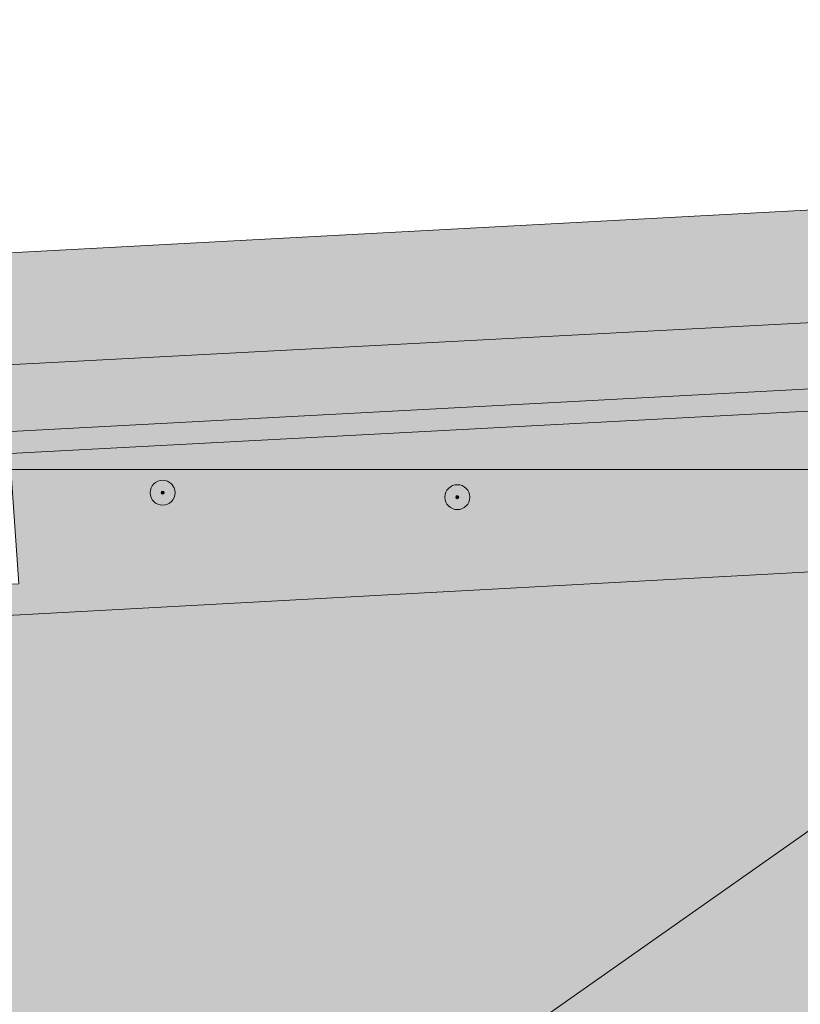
# Model space of a CAD drawing. Extents: x 101956 to 105180, y 476926 to 481317.
# Tile 609 of 649: x 104403 to 104428, y 480778 to 480810. Entities that reach past the tile are written whole.
import ezdxf

# ---------------------------------------------------------------- set-up
doc = ezdxf.new("R2010")
doc.units = 0
doc.header["$LTSCALE"] = 0.5
for name, color, linetype, lineweight in [('B-WE-GR-BOOM-S', 90, 'Continuous', 25), ('B-WE-OG-TERREIN_CULTUURSCHEIDING-GV', 7, 'Continuous', 18), ('B-WE-OG-WATER_MEER-GV', 140, 'Continuous', 18), ('B-WE-OG-WATER_SLOOT-GV', 120, 'Continuous', 18), ('B-WE-VH-VERHARDING_ASFALT-GV', 252, 'Continuous', 18), ('B-WE-VH-VERHARDING_TEGEL-GV', 252, 'Continuous', 18)]:
    doc.layers.add(name, color=color, linetype=linetype, lineweight=lineweight)
for name, color, linetype, lineweight, true_color in [('B-WE-OG-TERREIN_CULTUURSCHEIDING-V', 7, 'Continuous', 18, 0x28c846), ('B-WE-OG-WATER_MEER-V', 7, 'Continuous', 18, 0xafcde1), ('B-WE-OG-WATER_SLOOT-V', 7, 'Continuous', 18, 0xafcde1), ('B-WE-VH-VERHARDING_ASFALT-V', 7, 'Continuous', 18, 0xcdcdcd), ('B-WE-VH-VERHARDING_TEGEL-V', 7, 'Continuous', 18, 0xcdcdcd)]:
    doc.layers.add(name, color=color, linetype=linetype, lineweight=lineweight, true_color=true_color)
doc.layers.add('X-XX-AL-HULPLIJN-G', color=7, linetype='Continuous', lineweight=18, plot=False)

# ---------------------------------------------------------------- blocks, each defined once
blk = doc.blocks.new('SGR-BOOM_01-SO')
at = {"linetype": 'ByBlock', "lineweight": 18}
h = blk.add_hatch(color=0, dxfattribs=at)
h.dxf.hatch_style = 1
edge = h.paths.add_edge_path()
edge.add_arc((0, 0), 0.25, 0, 360)
at = {"color": 0, "linetype": 'ByBlock', "lineweight": 18}
for radius in [2, 0.25]:
    blk.add_circle((0, 0), radius, dxfattribs=at)

msp = doc.modelspace()

# ---------------------------------------------------------------- hatches: boundary and pattern name
at = {"layer": 'B-WE-OG-TERREIN_CULTUURSCHEIDING-V'}
h = msp.add_hatch(color=256, dxfattribs=at)
edge = h.paths.add_edge_path()
edge.add_line((104330.289, 480805.482), (104328.677, 480806.892))
edge.add_line((104328.677, 480806.892), (104327.862, 480805.98))
edge.add_line((104327.862, 480805.98), (104336.021, 480798.661))
edge.add_line((104336.021, 480798.661), (104338.378, 480796.765))
edge.add_line((104338.378, 480796.765), (104340.851, 480795.273))
edge.add_line((104340.851, 480795.273), (104343.744, 480793.907))
edge.add_line((104343.744, 480793.907), (104346.387, 480792.962))
edge.add_arc((104353.0168310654, 480710.3639503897), 82.86369807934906, 89.1721934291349, 94.58907573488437, ccw=False)
edge.add_line((104354.214, 480793.219), (104402.643, 480795.608))
edge.add_line((104402.643, 480795.608), (104402.649, 480795.608))
edge.add_line((104402.649, 480795.608), (104430.21, 480797.07))
edge.add_line((104430.21, 480797.07), (104439.575, 480797.654))
edge.add_line((104439.575, 480797.654), (104440.712, 480797.696))
edge.add_line((104440.712, 480797.696), (104442.485, 480797.576))
edge.add_line((104442.485, 480797.576), (104443.705, 480797.19))
edge.add_line((104443.705, 480797.19), (104444.802, 480796.466))
edge.add_line((104444.802, 480796.466), (104449.469, 480792.229))
edge.add_line((104449.469, 480792.229), (104450.363, 480791.428))
edge.add_line((104450.363, 480791.428), (104451.158, 480792.316))
edge.add_line((104451.158, 480792.316), (104445.103, 480797.814))
edge.add_arc((104443.4889412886, 480796.2321317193), 2.259976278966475, 44.42291752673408, 98.54859288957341)
edge.add_line((104443.153, 480798.467), (104435.08, 480798.04))
edge.add_line((104435.08, 480798.04), (104356.231, 480793.837))
edge.add_arc((104353.3996281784, 480830.8131566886), 37.08440143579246, 262.92655860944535, 274.37875960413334, ccw=False)
edge.add_arc((104351.304445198, 480814.893541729), 21.02828072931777, 241.8880298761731, 263.25045049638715, ccw=False)
edge.add_arc((104350.6558432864, 480814.4136100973), 20.30229623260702, 227.0474040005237, 242.8643753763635, ccw=False)
edge.add_line((104336.822, 480799.554), (104330.428, 480805.356))
edge.add_line((104330.428, 480805.356), (104330.289, 480805.482))
at = {"layer": 'B-WE-OG-WATER_MEER-V'}
h = msp.add_hatch(color=256, dxfattribs=at)
edge = h.paths.add_edge_path()
edge.add_arc((104405.8996916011, 480761.9443194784), 4.797862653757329, 127.5141186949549, 181.723714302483)
edge.add_line((104401.104, 480761.8), (104395.089, 480740.969))
edge.add_arc((104385.7343929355, 480743.0028953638), 9.573160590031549, 316.391265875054, 347.73355869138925, ccw=False)
edge.add_line((104392.666, 480736.4), (104358.336, 480698.009))
edge.add_arc((104354.2936735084, 480701.2872739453), 5.204563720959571, 245.03485842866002, 320.95839934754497, ccw=False)
edge.add_line((104352.097, 480696.569), (104302.371, 480725.756))
edge.add_arc((104299.8214900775, 480719.1381414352), 7.091971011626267, 68.93097204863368, 217.6715113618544)
edge.add_line((104294.208, 480714.804), (104279.166, 480728.476))
edge.add_line((104279.166, 480728.476), (104281.246, 480727.992))
edge.add_line((104281.246, 480727.992), (104283.373, 480728.969))
edge.add_line((104283.373, 480728.969), (104286.516, 480732.475))
edge.add_line((104286.516, 480732.475), (104309.223, 480734.079))
edge.add_arc((104310.9742818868, 480744.1399613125), 10.21224415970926, 260.1256282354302, 293.7976393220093)
edge.add_arc((104310.9057665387, 480740.9578496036), 7.451044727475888, 304.2104608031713, 363.7332682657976)
edge.add_line((104318.341, 480741.443), (104324.678, 480770.397))
edge.add_arc((104346.6757166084, 480766.189126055), 22.39655641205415, 146.599996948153, 169.1708875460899, ccw=False)
edge.add_arc((104344.8869600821, 480767.8961707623), 19.96837968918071, 108.09473296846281, 147.863883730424, ccw=False)
edge.add_arc((104351.9964812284, 480719.6485625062), 68.53362926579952, 88.1123179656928, 101.19991154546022, ccw=False)
edge.add_line((104354.254, 480788.145), (104402.969, 480790.432))
edge.add_line((104402.969, 480790.432), (104435.149, 480792.187))
edge.add_line((104435.149, 480792.187), (104436.911, 480792.358))
edge.add_arc((104437.0624864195, 480791.0852047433), 1.281778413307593, 18.362464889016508, 96.78734001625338, ccw=False)
edge.add_arc((104435.2951875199, 480792.3360086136), 3.10170284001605, 307.00372663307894, 344.1524571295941, ccw=False)
edge.add_line((104437.162, 480789.859), (104427.905, 480783.293))
edge.add_line((104427.905, 480783.293), (104402.978, 480765.75))
h.paths.add_polyline_path([(104372.141, 480755.039), (104384.761, 480743.476), (104373.365, 480730.083), (104360.328, 480741.79)], flags=16)
at = {"layer": 'B-WE-OG-WATER_SLOOT-V'}
h = msp.add_hatch(color=256, dxfattribs=at)
edge = h.paths.add_edge_path()
edge.add_arc((104439.558222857, 480792.7851485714), 4.86834877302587, 14.98574554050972, 64.65768505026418)
edge.add_arc((104439.5532100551, 480792.7685739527), 4.885474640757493, 64.68775455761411, 89.7444514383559)
edge.add_line((104439.575, 480797.654), (104430.21, 480797.07))
edge.add_line((104430.21, 480797.07), (104402.649, 480795.608))
edge.add_line((104402.649, 480795.608), (104402.643, 480795.608))
edge.add_line((104402.643, 480795.608), (104402.669, 480795.111))
edge.add_line((104402.669, 480795.111), (104402.922, 480791.431))
edge.add_line((104402.922, 480791.431), (104354.247, 480789.146))
edge.add_arc((104351.9912558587, 480719.8452901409), 69.33741247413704, 88.13567562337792, 94.66505483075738)
edge.add_line((104346.352, 480788.953), (104346.379, 480791.955))
edge.add_line((104346.379, 480791.955), (104342.619, 480791.564))
edge.add_line((104342.619, 480791.564), (104338.781, 480790.98))
edge.add_arc((104342.3881025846, 480770.1763411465), 21.11405718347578, 99.83659881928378, 141.5351884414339)
edge.add_line((104325.856, 480783.31), (104321.739, 480775.84))
edge.add_arc((104364.8555474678, 480756.980809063), 47.06066030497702, 156.3754169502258, 166.6688490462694)
edge.add_line((104319.063, 480767.832), (104313.238, 480745.161))
edge.add_line((104313.238, 480745.161), (104312.219, 480741.194))
edge.add_arc((104309.7484987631, 480742.2494444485), 2.686510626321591, 263.1698167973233, 336.8669180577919, ccw=False)
edge.add_line((104309.429, 480739.582), (104289.656, 480736.801))
edge.add_arc((104292.5525323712, 480720.4417021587), 16.61374508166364, 100.0405748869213, 118.6812143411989)
edge.add_line((104284.579, 480735.017), (104283.2, 480733.314))
edge.add_line((104283.2, 480733.314), (104282.049, 480731.892))
edge.add_line((104282.049, 480731.892), (104279.965, 480732.231))
edge.add_line((104279.965, 480732.231), (104265.563, 480744.903))
edge.add_line((104265.563, 480744.903), (104264.408, 480746.545))
edge.add_line((104264.408, 480746.545), (104282.965, 480767.381))
edge.add_line((104282.965, 480767.381), (104285.668, 480766.828))
edge.add_line((104285.668, 480766.828), (104288.851, 480764.147))
edge.add_line((104288.851, 480764.147), (104290.957, 480766.483))
edge.add_line((104290.957, 480766.483), (104287.657, 480769.287))
edge.add_line((104287.657, 480769.287), (104286.532, 480770.288))
edge.add_line((104286.532, 480770.288), (104285.746, 480770.988))
edge.add_line((104285.746, 480770.988), (104283.709, 480771.763))
edge.add_line((104283.709, 480771.763), (104281.585, 480770.841))
edge.add_line((104281.585, 480770.841), (104261.512, 480748.157))
edge.add_line((104261.512, 480748.157), (104260.788, 480746.124))
edge.add_line((104260.788, 480746.124), (104261.8, 480744.095))
edge.add_line((104261.8, 480744.095), (104265.416, 480740.843))
edge.add_line((104265.416, 480740.843), (104279.166, 480728.476))
edge.add_line((104279.166, 480728.476), (104281.246, 480727.992))
edge.add_line((104281.246, 480727.992), (104283.373, 480728.969))
edge.add_line((104283.373, 480728.969), (104286.516, 480732.475))
edge.add_line((104286.516, 480732.475), (104309.223, 480734.079))
edge.add_arc((104310.9742818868, 480744.1399613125), 10.21224415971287, 260.1256282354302, 293.7976393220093)
edge.add_arc((104310.9057665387, 480740.9578496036), 7.451044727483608, 304.2104608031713, 363.7332682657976)
edge.add_line((104318.341, 480741.443), (104324.678, 480770.397))
edge.add_arc((104346.6757166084, 480766.189126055), 22.39655641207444, 146.599996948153, 169.1708875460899, ccw=False)
edge.add_arc((104344.8869600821, 480767.8961707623), 19.96837968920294, 108.09473296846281, 147.863883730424, ccw=False)
edge.add_arc((104351.9964812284, 480719.6485625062), 68.53362926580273, 88.1123179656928, 101.19991154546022, ccw=False)
edge.add_line((104354.254, 480788.145), (104402.969, 480790.432))
edge.add_line((104402.969, 480790.432), (104435.149, 480792.187))
edge.add_line((104435.149, 480792.187), (104436.911, 480792.358))
edge.add_arc((104437.0624864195, 480791.0852047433), 1.281778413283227, 18.362464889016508, 96.78734001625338, ccw=False)
edge.add_line((104438.279, 480791.489), (104444.261, 480794.044))
h = msp.add_hatch(color=256, dxfattribs=at)
edge = h.paths.add_edge_path()
edge.add_line((104409.252, 480759.378), (104418.273, 480766.452))
edge.add_line((104418.273, 480766.452), (104423.609, 480770.637))
edge.add_line((104423.609, 480770.637), (104432.204, 480777.377))
edge.add_line((104432.204, 480777.377), (104438.313, 480782.169))
edge.add_line((104438.313, 480782.169), (104444.078, 480788.201))
edge.add_arc((104438.3814694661, 480791.3037783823), 6.486732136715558, 331.4238148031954, 384.9884044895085)
edge.add_line((104444.261, 480794.044), (104438.279, 480791.489))
edge.add_arc((104435.2951875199, 480792.3360086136), 3.101702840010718, 307.00372663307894, 344.1524571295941, ccw=False)
edge.add_line((104437.162, 480789.859), (104427.905, 480783.293))
edge.add_line((104427.905, 480783.293), (104402.978, 480765.75))
edge.add_arc((104405.8996916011, 480761.9443194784), 4.797862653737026, 127.5141186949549, 181.723714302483)
edge.add_line((104401.104, 480761.8), (104395.089, 480740.969))
edge.add_arc((104385.7343929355, 480743.0028953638), 9.573160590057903, 316.391265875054, 347.73355869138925, ccw=False)
edge.add_line((104392.666, 480736.4), (104358.336, 480698.009))
edge.add_arc((104354.2936735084, 480701.2872739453), 5.204563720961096, 245.03485842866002, 320.95839934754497, ccw=False)
edge.add_line((104352.097, 480696.569), (104302.371, 480725.756))
edge.add_arc((104299.8214900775, 480719.1381414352), 7.091971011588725, 68.93097204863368, 217.6715113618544)
edge.add_arc((104299.8067138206, 480719.1213427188), 7.070010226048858, 217.6369363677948, 233.4464424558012)
edge.add_line((104295.596, 480713.442), (104333.501, 480679.013))
edge.add_arc((104330.0299152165, 480677.4692686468), 3.798886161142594, -4.321674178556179, 23.9766435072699, ccw=False)
edge.add_arc((104330.0431761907, 480677.4724301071), 3.785903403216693, 304.49016700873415, 355.61549309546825, ccw=False)
edge.add_line((104332.187, 480674.352), (104323.236, 480664.479))
edge.add_line((104323.236, 480664.479), (104325.836, 480662.218))
edge.add_arc((104326.1313789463, 480662.8572333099), 0.7041789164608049, 245.1991365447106, 334.1319518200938)
edge.add_line((104326.765, 480662.55), (104335.646, 480671.586))
edge.add_arc((104331.0345794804, 480677.0630965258), 7.159873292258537, 310.0955742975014, 403.1520787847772)
edge.add_arc((104491.5225636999, 480851.4975020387), 229.8913859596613, 223.2054770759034, 227.5161581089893, ccw=False)
edge.add_arc((104025.8598686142, 480391.3271893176), 424.8970953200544, 45.44707337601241, 50.15270326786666)
edge.add_arc((104299.7703574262, 480719.1391868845), 2.302478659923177, 68.87979124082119, 223.853187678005, ccw=False)
edge.add_arc((104509.8837067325, 481024.3910969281), 368.3364813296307, 235.3761592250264, 239.9391871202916)
edge.add_line((104325.377, 480705.598), (104335.083, 480700.218))
edge.add_line((104335.083, 480700.218), (104347.754, 480693.218))
edge.add_arc((104353.158121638, 480700.8123005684), 9.320833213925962, 234.564258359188, 312.0498447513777)
edge.add_line((104359.401, 480693.891), (104392.332, 480730.856))
edge.add_line((104392.332, 480730.856), (104399.02, 480738.171))
edge.add_arc((104386.0103291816, 480746.3190989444), 15.35066940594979, 327.9406366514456, 353.7240180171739)
edge.add_line((104401.269, 480744.641), (104401.557, 480745.46))
edge.add_line((104401.557, 480745.46), (104400.939, 480746.196))
edge.add_line((104400.939, 480746.196), (104404.775, 480754.585))
edge.add_arc((104418.9567557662, 480747.671546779), 15.7771363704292, 143.6541121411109, 154.0112649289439, ccw=False)
edge.add_line((104406.249, 480757.022), (104409.252, 480759.378))
at = {"layer": 'B-WE-VH-VERHARDING_ASFALT-V'}
h = msp.add_hatch(color=256, dxfattribs=at)
edge = h.paths.add_edge_path()
edge.add_line((104440.324, 480800.438), (104443.387, 480800.592))
edge.add_arc((104443.6737651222, 480796.6119954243), 3.99032212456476, 46.84584951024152, 94.12112266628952, ccw=False)
edge.add_line((104446.403, 480799.523), (104450.443, 480795.891))
edge.add_line((104450.443, 480795.891), (104455.152, 480791.674))
edge.add_line((104455.152, 480791.674), (104455.871, 480792.539))
edge.add_line((104455.871, 480792.539), (104456.406, 480792.961))
edge.add_line((104456.406, 480792.961), (104456.97, 480793.283))
edge.add_line((104456.97, 480793.283), (104458.178, 480793.402))
edge.add_line((104458.178, 480793.402), (104463.141, 480793.732))
edge.add_line((104463.141, 480793.732), (104463.36, 480795.381))
edge.add_arc((104463.2049579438, 480795.4094252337), 0.1576262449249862, 267.1061258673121, 349.6108358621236, ccw=False)
edge.add_line((104463.197, 480795.252), (104461.608, 480795.133))
edge.add_arc((104461.5600683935, 480795.3420451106), 0.2144698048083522, 190.2178561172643, 282.91403203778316, ccw=False)
edge.add_line((104461.349, 480795.304), (104461.36, 480795.496))
edge.add_arc((104461.5707015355, 480795.4123368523), 0.2267039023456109, 88.9135668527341, 158.3434838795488, ccw=False)
edge.add_line((104461.575, 480795.639), (104463.14, 480795.765))
edge.add_arc((104463.1386584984, 480795.5395364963), 0.2254674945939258, -1.9155305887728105, 89.6590957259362, ccw=False)
edge.add_line((104463.364, 480795.532), (104463.679, 480797.479))
edge.add_line((104463.679, 480797.479), (104463.313, 480797.499))
edge.add_arc((104463.5387314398, 480800.0505030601), 2.561468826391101, 186.3545090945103, 264.944206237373, ccw=False)
edge.add_line((104460.993, 480799.767), (104461.14, 480801.078))
edge.add_line((104461.14, 480801.078), (104460.876, 480801.102))
edge.add_arc((104448.0389398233, 480804.3942965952), 13.25252167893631, 321.0544175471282, 345.6154950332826, ccw=False)
edge.add_line((104458.346, 480796.064), (104457.297, 480794.571))
edge.add_line((104457.297, 480794.571), (104452.692, 480798.695))
edge.add_line((104452.692, 480798.695), (104450.538, 480800.646))
edge.add_arc((104441.5060879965, 480792.4220791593), 12.21508528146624, 42.31912712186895, 68.48453093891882)
edge.add_arc((104442.1006407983, 480787.3197935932), 16.91839145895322, 76.72335725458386, 98.10964176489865)
edge.add_arc((104431.246902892, 480889.5943842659), 85.943487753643, 271.3848691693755, 275.65391481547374, ccw=False)
edge.add_line((104433.324, 480803.676), (104382.496, 480800.952))
edge.add_line((104382.496, 480800.952), (104355.513, 480799.55))
edge.add_arc((104352.1764351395, 480889.5888411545), 90.10064140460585, 268.6024933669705, 272.1222357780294, ccw=False)
edge.add_arc((104351.4424750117, 480814.7922797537), 15.34721589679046, 234.3195721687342, 264.52809276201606, ccw=False)
edge.add_arc((104382.6902392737, 480857.0991776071), 67.94173844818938, 227.3918548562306, 233.7242359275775, ccw=False)
edge.add_line((104336.695, 480807.094), (104333.934, 480809.506))
edge.add_line((104333.934, 480809.506), (104331.824, 480806.86))
edge.add_line((104331.824, 480806.86), (104338.515, 480800.914))
edge.add_arc((104350.3350041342, 480813.7904852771), 17.4790265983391, 227.4495395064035, 245.8361178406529)
edge.add_arc((104351.1058537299, 480813.9664392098), 17.96620297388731, 243.8224963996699, 264.1126248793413)
edge.add_arc((104353.192771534, 480830.3419877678), 34.47171703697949, 263.4540570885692, 275.1048216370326)
edge.add_line((104356.26, 480796.007), (104440.324, 480800.438))
at = {"layer": 'B-WE-VH-VERHARDING_TEGEL-V'}
h = msp.add_hatch(color=256, dxfattribs=at)
edge = h.paths.add_edge_path()
edge.add_arc((104448.2858538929, 480793.6005707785), 3.146322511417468, 335.9033622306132, 406.7165027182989)
edge.add_line((104450.443, 480795.891), (104446.403, 480799.523))
edge.add_arc((104443.6737651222, 480796.6119954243), 3.990322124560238, 46.84584951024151, 94.12112266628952)
edge.add_line((104443.387, 480800.592), (104440.324, 480800.438))
edge.add_line((104440.324, 480800.438), (104356.26, 480796.007))
edge.add_arc((104353.192771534, 480830.3419877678), 34.47171703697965, 263.45405708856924, 275.10482163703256, ccw=False)
edge.add_arc((104351.1058537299, 480813.9664392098), 17.96620297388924, 243.8224963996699, 264.1126248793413, ccw=False)
edge.add_arc((104350.3350041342, 480813.7904852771), 17.47902659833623, 227.4495395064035, 245.8361178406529, ccw=False)
edge.add_line((104338.515, 480800.914), (104331.824, 480806.86))
edge.add_line((104331.824, 480806.86), (104331.167, 480806.152))
edge.add_line((104331.167, 480806.152), (104330.428, 480805.356))
edge.add_line((104330.428, 480805.356), (104336.822, 480799.554))
edge.add_arc((104350.6558432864, 480814.4136100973), 20.30229623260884, 227.0474040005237, 242.8643753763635)
edge.add_arc((104351.304445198, 480814.893541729), 21.02828072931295, 241.8880298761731, 263.2504504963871)
edge.add_arc((104353.3996281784, 480830.8131566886), 37.0844014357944, 262.9265586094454, 274.3787596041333)
edge.add_line((104356.231, 480793.837), (104435.08, 480798.04))
edge.add_line((104435.08, 480798.04), (104443.153, 480798.467))
edge.add_arc((104443.4889412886, 480796.2321317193), 2.259976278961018, 44.422917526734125, 98.5485928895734, ccw=False)
edge.add_line((104445.103, 480797.814), (104451.158, 480792.316))

# ---------------------------------------------------------------- linework, layer by layer
at = {"layer": 'B-WE-OG-TERREIN_CULTUURSCHEIDING-GV', "flags": 128}
for points in [[(104443.153, 480798.467), (104435.08, 480798.04), (104356.231, 480793.837)], [(104354.214, 480793.219), (104402.643, 480795.608), (104402.649, 480795.608), (104430.21, 480797.07), (104439.575, 480797.654), (104440.712, 480797.696), (104442.485, 480797.576), (104443.705, 480797.19), (104444.802, 480796.466), (104449.469, 480792.229), (104450.363, 480791.428), (104451.158, 480792.316), (104445.103, 480797.814)]]:
    msp.add_lwpolyline(points, dxfattribs=at)
at = {"layer": 'B-WE-OG-WATER_MEER-GV', "flags": 128}
for points in [[(104436.911, 480792.358), (104435.149, 480792.187), (104402.969, 480790.432), (104354.254, 480788.145)], [(104402.978, 480765.75), (104427.905, 480783.293), (104437.162, 480789.859)]]:
    msp.add_lwpolyline(points, dxfattribs=at)
at = {"layer": 'B-WE-OG-WATER_SLOOT-GV', "flags": 128}
for points in [[(104439.575, 480797.654), (104430.21, 480797.07), (104402.649, 480795.608), (104402.643, 480795.608), (104402.669, 480795.111), (104402.922, 480791.431), (104354.247, 480789.146)], [(104354.254, 480788.145), (104402.969, 480790.432), (104435.149, 480792.187), (104436.911, 480792.358)], [(104437.162, 480789.859), (104427.905, 480783.293), (104402.978, 480765.75)]]:
    msp.add_lwpolyline(points, dxfattribs=at)
at = {"layer": 'B-WE-VH-VERHARDING_ASFALT-GV', "flags": 128}
for points in [[(104433.324, 480803.676), (104382.496, 480800.952), (104355.513, 480799.55)], [(104356.26, 480796.007), (104440.324, 480800.438)]]:
    msp.add_lwpolyline(points, dxfattribs=at)
at = {"layer": 'B-WE-VH-VERHARDING_TEGEL-GV', "flags": 128}
for points in [[(104443.387, 480800.592), (104440.324, 480800.438), (104356.26, 480796.007)], [(104356.231, 480793.837), (104435.08, 480798.04), (104443.153, 480798.467)]]:
    msp.add_lwpolyline(points, dxfattribs=at)
at = {"layer": 'X-XX-AL-HULPLIJN-G'}
msp.add_lwpolyline([(104024.513069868, 480795.0883633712), (104927.8206118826, 480795.0883633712), (104927.8206118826, 480008.6338554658), (104024.513069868, 480008.6338554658)], close=True, dxfattribs=at)

# ---------------------------------------------------------------- block references
at = {"layer": 'B-WE-GR-BOOM-S', "xscale": 0.2, "yscale": 0.2, "zscale": 0.2}
for p in [(104407.526, 480794.349), (104416.964, 480794.206)]:
    msp.add_blockref('SGR-BOOM_01-SO', p, dxfattribs=at)

doc.saveas('drawing.dxf')
